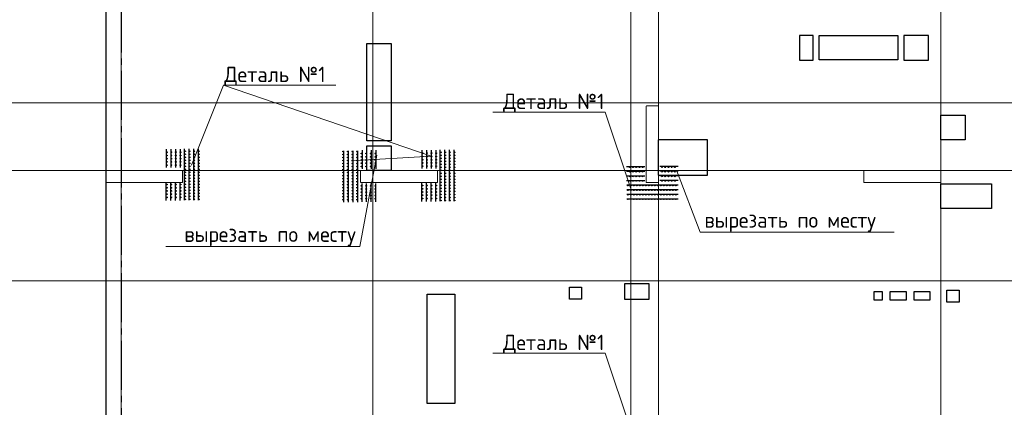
# Model space of a CAD drawing. Header units: millimetres. Extents: x -42044588 to 856694, y -806701 to 941911.
# Tile 729 of 1056: x 197656 to 213696, y -276925 to -270606. Entities that reach past the tile are written whole.
import ezdxf
from ezdxf import colors
from ezdxf.entities.mleader import LeaderData, LeaderLine
from ezdxf.math import Vec2, Vec3

# ---------------------------------------------------------------- set-up
doc = ezdxf.new("R2010")
doc.units = ezdxf.units.MM
for name, pattern in [('______5', [1100, 800, -100, 100, -100]), ('DASHED', [7, 5, -2, 0]), ('осевая', [50.8, 31.75, -6.35, 6.35, -6.35])]:
    doc.linetypes.add(name, pattern=pattern)
doc.layers.add('0 @ 100', color=7, linetype='Continuous')
doc.layers.add('Колонна_ бетон', color=7, linetype='Continuous', lineweight=50, true_color=0xb4b496)
for name, color, linetype, lineweight in [('Оси', 40, '______5', 18), ('осн.сетка', 4, 'Continuous', 60), ('Перекрытие ж_бетон', 1, 'Continuous', 30), ('подоснова', 151, 'Continuous', 5), ('размер', 1, 'Continuous', 25), ('РАЗМЕРЫ', 1, 'Continuous', 9)]:
    doc.layers.add(name, color=color, linetype=linetype, lineweight=lineweight)
doc.styles.add('GOST-2.304_Type-B', font='GOST_Common.ttf')
doc.styles.add('ГОСТ', font='GOST_Common.ttf')

# ---------------------------------------------------------------- blocks, each defined once
blk = doc.blocks.new('оси блок 2')
at = {"layer": 'Оси', "color": 16, "linetype": 'осевая', "lineweight": 0, "ltscale": 0.25, "transparency": 33554687}
for p, q in [((-85704.7, -322543), (-85704.7, -347930)), ((-81604.7, -322543), (-81604.7, -347914.1)), ((-72354.7, -322543), (-72354.7, -347914.1)), ((-77404.7, -323084.4), (-77404.7, -347462.5)), ((-76954.7, -323084.4), (-76954.7, -347468.4)), ((-89822.3, -332401.3), (-37238.5, -332401.3)), ((-89822.3, -333501.3), (-37238.5, -333501.3)), ((-89822.3, -335301.3), (-37238.5, -335301.3))]:
    blk.add_line(p, q, dxfattribs=at)
blk = doc.blocks.new('подложка стн 1-го этажа')
at = {"layer": 'Колонна_ бетон', "color": 252, "linetype": 'DASHED', "lineweight": 0, "ltscale": 0.5, "true_color": 0x939598, "transparency": 33554687}
for p, q in [((16794, 19962, -200), (16594, 19962, -200)), ((16594, 19962, -200), (16594, 19962, -200)), ((16594, 18712, -200), (16594, 19962, -200)), ((16794, 19962, -200), (16794, 19962, -200)), ((16794, 18712, -200), (16794, 19962, -200)), ((7794, 18712, -200), (7794, 18912, -200)), ((7794, 18912, -200), (7794, 18912, -200)), ((9044, 18912, -200), (7794, 18912, -200)), ((9044, 18912, -200), (9044, 18912, -200)), ((9044, 18712, -200), (9044, 18912, -200)), ((11944, 18912, -200), (11944, 18912, -200)), ((11944, 18712, -200), (11944, 18912, -200)), ((11944, 18912, -200), (13194, 18912, -200)), ((13194, 18912, -200), (13194, 18912, -200)), ((13194, 18912, -200), (13194, 18712, -200)), ((20144, 18912, -200), (20144, 18912, -200)), ((20144, 18712, -200), (20144, 18912, -200)), ((20144, 18912, -200), (21394, 18912, -200)), ((21394, 18912, -200), (21394, 18912, -200)), ((21394, 18912, -200), (21394, 18712, -200)), ((9044, 18712, -200), (7794, 18712, -200)), ((7794, 18712, -200), (7794, 18712, -200)), ((9044, 18712, -200), (9044, 18712, -200)), ((13194, 18712, -200), (11944, 18712, -200)), ((11944, 18712, -200), (11944, 18712, -200)), ((13194, 18712, -200), (13194, 18712, -200)), ((16594, 18712, -200), (16794, 18712, -200)), ((16594, 18712, -200), (16594, 18712, -200)), ((16794, 18712, -200), (16794, 18712, -200)), ((20144, 18712, -200), (21394, 18712, -200)), ((20144, 18712, -200), (20144, 18712, -200)), ((21394, 18712, -200), (21394, 18712, -200))]:
    blk.add_line(p, q, dxfattribs=at)
blk = doc.blocks.new('цукцкц')
at = {"layer": 'Перекрытие ж_бетон'}
for points in [[(-256616, -572829), (-256616, -573229), (-257016, -573229), (-257016, -572829)], [(-254816, -580099), (-254816, -579879), (-255216, -579879), (-255216, -580099)], [(-254816, -581979), (-254816, -581579), (-255216, -581579), (-255216, -581979)], [(-256116, -582579), (-256516, -582579), (-256516, -582179), (-256116, -582179)]]:
    blk.add_lwpolyline(points, close=True, dxfattribs=at)
at = {"layer": 'Перекрытие ж_бетон', "ltscale": 100}
for points in [[(-258916, -576330), (-259116, -576330), (-259116, -576130), (-258916, -576130)], [(-259164, -582479), (-259164, -582279), (-258964, -582279), (-258964, -582479)]]:
    blk.add_lwpolyline(points, close=True, dxfattribs=at)
blk = doc.blocks.new('отв +6900')
at = {"layer": 'Перекрытие ж_бетон'}
for points in [[(-254491, -173619), (-254491, -173219), (-253211, -173219), (-253211, -173619)], [(-261461, -174939), (-261861, -174939), (-261861, -173349), (-261461, -173349)], [(-256311, -175499), (-256311, -174919), (-257111, -174919), (-257111, -175499)], [(-257261, -177520), (-257261, -177270), (-257661, -177270), (-257661, -177520)], [(-260424, -179219), (-260874, -179219), (-260874, -177439), (-260424, -177439)], [(-253461, -177397), (-253601, -177397), (-253601, -177527), (-253461, -177527)], [(-253071, -177397), (-253341, -177397), (-253341, -177527), (-253071, -177527)], [(-252681, -177397), (-252951, -177397), (-252951, -177527), (-252681, -177527)]]:
    blk.add_lwpolyline(points, close=True, dxfattribs=at)
at = {"layer": 'Перекрытие ж_бетон', "elevation": 4500}
blk.add_lwpolyline([(-252511, -176039), (-252511, -175639), (-251681, -175639), (-251681, -176039)], close=True, dxfattribs=at)
at = {"color": 1, "rotation": 90}
blk.add_blockref('цукцкц', (-834690, 81595), dxfattribs=at)
blk = doc.blocks.new('деталь 1')
at = {"layer": 'осн.сетка', "color": 3, "lineweight": 25, "ltscale": 100}
for points in [[(263119, 23421), (263119, 20072)], [(263419, 23421), (263419, 20072)], [(263719, 23421), (263719, 20072)], [(264019, 23421), (264019, 20072)], [(264319, 23444), (264319, 22244)], [(264619, 23444), (264619, 22244)], [(264919, 23444), (264919, 22244)], [(265219, 23444), (265219, 22244)], [(264319, 20081), (264319, 21281)], [(264619, 20081), (264619, 21281)], [(264919, 20081), (264919, 21281)], [(265219, 20081), (265219, 21281)]]:
    blk.add_lwpolyline(points, dxfattribs=at)
at = {"layer": 'размер', "lineweight": 25, "ltscale": 2}
for centre, radius in [((263087, 23363), 25.2), ((263087, 23167), 25.2), ((263387, 23363), 25.2), ((263387, 23167), 25.2), ((263687, 23363), 25.2), ((263687, 23167), 25.2), ((263987, 23363), 25.2), ((263987, 23167), 25.2), ((264285, 23234), 27), ((264585, 23234), 27), ((264885, 23234), 27), ((265185, 23234), 27), ((263087, 22971), 25.2), ((263087, 22775), 25.2), ((263087, 22579), 25.2), ((263387, 22971), 25.2), ((263387, 22775), 25.2), ((263387, 22579), 25.2), ((263687, 22971), 25.2), ((263687, 22775), 25.2), ((263687, 22579), 25.2), ((263987, 22971), 25.2), ((263987, 22775), 25.2), ((263987, 22579), 25.2), ((264285, 23024), 27), ((264285, 22814), 27), ((264285, 22604), 27), ((264585, 23024), 27), ((264585, 22814), 27), ((264585, 22604), 27), ((264885, 23024), 27), ((264885, 22814), 27), ((264885, 22604), 27), ((265185, 23024), 27), ((265185, 22814), 27), ((265185, 22604), 27), ((263087, 22383), 25.2), ((263087, 22187), 25.2), ((263087, 21991), 25.2), ((263087, 21795), 25.2), ((263387, 22383), 25.2), ((263387, 22187), 25.2), ((263387, 21991), 25.2), ((263387, 21795), 25.2), ((263687, 22383), 25.2), ((263687, 22187), 25.2), ((263687, 21991), 25.2), ((263687, 21795), 25.2), ((263987, 22383), 25.2), ((263987, 22187), 25.2), ((263987, 21991), 25.2), ((263987, 21795), 25.2), ((264285, 22394), 27), ((264585, 22394), 27), ((264885, 22394), 27), ((265185, 22394), 27), ((263087, 21599), 25.2), ((263087, 21403), 25.2), ((263087, 21207), 25.2), ((263387, 21599), 25.2), ((263387, 21403), 25.2), ((263387, 21207), 25.2), ((263687, 21599), 25.2), ((263687, 21403), 25.2), ((263687, 21207), 25.2), ((263987, 21599), 25.2), ((263987, 21403), 25.2), ((263987, 21207), 25.2), ((263087, 21011), 25.2), ((263087, 20815), 25.2), ((263087, 20619), 25.2), ((263387, 21011), 25.2), ((263387, 20815), 25.2), ((263387, 20619), 25.2), ((263687, 21011), 25.2), ((263687, 20815), 25.2), ((263687, 20619), 25.2), ((263987, 21011), 25.2), ((263987, 20815), 25.2), ((263987, 20619), 25.2), ((264285, 21131), 27), ((264285, 20921), 27), ((264285, 20711), 27), ((264585, 21131), 27), ((264585, 20921), 27), ((264585, 20711), 27), ((264885, 21131), 27), ((264885, 20921), 27), ((264885, 20711), 27), ((265185, 21131), 27), ((265185, 20921), 27), ((265185, 20711), 27), ((263087, 20423), 25.2), ((263087, 20227), 25.2), ((263387, 20423), 25.2), ((263387, 20227), 25.2), ((263687, 20423), 25.2), ((263687, 20227), 25.2), ((263987, 20423), 25.2), ((263987, 20227), 25.2), ((264285, 20501), 27), ((264285, 20291), 27), ((264585, 20501), 27), ((264585, 20291), 27), ((264885, 20501), 27), ((264885, 20291), 27), ((265185, 20501), 27), ((265185, 20291), 27)]:
    blk.add_circle(centre, radius, dxfattribs=at)
blk = doc.blocks.new('_None')

msp = doc.modelspace()

# ---------------------------------------------------------------- linework, layer by layer
at = {"layer": 'Оси', "color": 16, "linetype": '______5', "lineweight": 25, "transparency": 33554687}
msp.add_line((199309.945, -263739.37), (199309.945, -287729.37), dxfattribs=at)
at = {"layer": 'Перекрытие ж_бетон'}
msp.add_lwpolyline([(216169.945, -265612.648), (213069.945, -265612.648), (213069.945, -265612.648), (209719.945, -265612.648), (209719.945, -265612.648), (199059.945, -265612.648), (199059.946, -282512.648)], dxfattribs=at)

# ---------------------------------------------------------------- block references
for name, p in [('подложка стн 1-го этажа', (191266.023, -291974.443, 560)), ('отв +6900', (465170.852, -97643.55, 200))]:
    msp.add_blockref(name, p)
at = {"layer": 'РАЗМЕРЫ'}
msp.add_blockref('оси блок 2', (285014.663, 60438.674), dxfattribs=at)
at = {"layer": 'РАЗМЕРЫ', "color": 1, "xscale": 0.25, "yscale": 0.25, "zscale": 0.25}
for p, rotation in [((266348.051, -267694.247), 180), ((270512.598, -267711.113), 180), ((213402.934, -339305.289), 89.99999999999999)]:
    msp.add_blockref('деталь 1', p, dxfattribs=dict(at, rotation=rotation))
msp.add_blockref('деталь 1', (137153.501, -278596.541), dxfattribs=at)

# ---------------------------------------------------------------- texts
at = {"layer": '0 @ 100', "char_height": 300, "width": 18500, "attachment_point": 1, "style": 'ГОСТ'}
for s, insert in [('\\pi-900,l900,t900;{\\C7;1.^IАрмирование монолитной плиты  состоит из основного армирования ∅10 А500С с шагом  200х200мм  в нижней зоне, основного армирования ∅10 А500С с шагом  200х200мм  в  верхней зоне и дополнительного армирования, указанного на схемах армирования.\\P2.^IАрмирование плиты предусмотрено отдельными  стержнями заводской длины по осям Х и Y. При недостатке заводской длины стержней для армирования плиты, стыки стержней осуществлять внахлестку без  сварки. Стыки арматуры внахлестку должны располагаться вразбежку (через шаг). См. деталь стыковки арматуры.\\P3.^IВерхнюю и нижнюю арматуру вязать вязальной проволокой через пересечение.  Стержни основной и дополнительной арматуры укладывать в соответствии с сечениями .\\P4.^IПо периметру плиты и у отверстий  у концов основной арматуры устанавливать П-образные элементы Ск1.\\P5.^IПозиции со знаком "*" укладываются с шагом 100 мм\\P6.^IДля фиксации в проектном положении стержней верхней сетки устанавливать фиксаторы Ф1 с шагом 600х600мм.\\P7.^IДиаметр оправки стержня при d<20мм - 5d, при d≥20мм - 8d\\P8.^IКаркасы поперечного армирования устанавливаются до начала устройство верхней сетки армирования.\\P9.^IОбрамления отверстий см. лист 8. В местах расположения отверстий осуществить прерывания основной и дополнительной сеток арматуры. Отверстия обрамляются двумя стержнями арматуры, расход стали на обрамление учтен на листе 25.\\P10.^IПроемы размерами до 300х300 допускается выполнять по месту методом алмазного бурения.\\P11.^IСечения 3-3;4-4;5-5 см. лист 8.}', (-39552.237, -237043.75)), ('\\pi-900,l900,t900;{\\C7;1.^IАрмирование монолитной плиты  состоит из основного армирования ∅10 А500С с шагом  200х200мм  в нижней зоне, основного армирования ∅10 А500С с шагом  200х200мм  в  верхней зоне и дополнительного армирования, указанного на схемах армирования.\\P2.^IАрмирование плиты предусмотрено отдельными  стержнями заводской длины по осям Х и Y. При недостатке заводской длины стержней для армирования плиты, стыки стержней осуществлять внахлестку без  сварки. Стыки арматуры внахлестку должны располагаться вразбежку (через шаг). См. деталь стыковки арматуры.\\P3.^IВерхнюю и нижнюю арматуру вязать вязальной проволокой через пересечение.  Стержни основной и дополнительной арматуры укладывать в соответствии с сечениями .\\P4.^IПо периметру плиты и у отверстий  у концов основной арматуры устанавливать П-образные элементы Ск1.\\P5.^IПозиции со знаком "*" укладываются с шагом 100 мм\\P6.^IДля фиксации в проектном положении стержней верхней сетки устанавливать фиксаторы Ф1 с шагом 600х600мм.\\P7.^IДиаметр оправки стержня при d<20мм - 5d, при d≥20мм - 8d\\P8.^IКаркасы поперечного армирования устанавливаются до начала устройство верхней сетки армирования.\\P9.^IОбрамления отверстий см. лист 8. В местах расположения отверстий осуществить прерывания основной и дополнительной сеток арматуры. Отверстия обрамляются двумя стержнями арматуры, расход стали на обрамление учтен на листе 25.\\P10.^IПроемы размерами до 300х300 допускается выполнять по месту методом алмазного бурения.}', (164490.226, -237072.641)), ('\\pi-900,l900,t900;{\\C7;1.^IАрмирование монолитной плиты  состоит из основного армирования ∅10 А500С с шагом  200х200мм  в нижней зоне, основного армирования ∅10 А500С с шагом  200х200мм  в  верхней зоне и дополнительного армирования, указанного на схемах армирования.\\P2.^IАрмирование плиты предусмотрено отдельными  стержнями заводской длины по осям Х и Y. При недостатке заводской длины стержней для армирования плиты, стыки стержней осуществлять внахлестку без  сварки. Стыки арматуры внахлестку должны располагаться вразбежку (через шаг). См. деталь стыковки арматуры.\\P3.^IВерхнюю и нижнюю арматуру вязать вязальной проволокой через пересечение.  Стержни основной и дополнительной арматуры укладывать в соответствии с сечениями .\\P4.^IПо периметру плиты и у отверстий  у концов основной арматуры устанавливать П-образные элементы Ск1.\\P5.^IПозиции со знаком "*" укладываются с шагом 100 мм\\P6.^IДля фиксации в проектном положении стержней верхней сетки устанавливать фиксаторы Ф1 с шагом 600х600мм.\\P7.^IДиаметр оправки стержня при d<20мм - 5d, при d≥20мм - 8d\\P8.^IКаркасы поперечного армирования устанавливаются до начала устройство верхней сетки армирования.\\P9.^IОбрамления отверстий см. лист 8. В местах расположения отверстий осуществить прерывания основной и дополнительной сеток арматуры. Отверстия обрамляются двумя стержнями арматуры, расход стали на обрамление учтен на листе 25.\\P10.^IПроемы размерами до 300х300 допускается выполнять по месту методом алмазного бурения.}', (67549.049, -238408.446))]:
    msp.add_mtext(s, dxfattribs=dict(at, insert=insert))

# ---------------------------------------------------------------- leaders
at = {"layer": 'подоснова', "color": 5, "ltscale": 0.3}
ml = msp.add_multileader_mtext('Standard', dxfattribs=at)
ml.set_content('Деталь №1', color=5, style='GOST-2.304_Type-B')
ml.set_leader_properties(color=256, linetype='ByLayer', lineweight=15)
ml.set_arrow_properties(name='NONE')
ml.build(insert=Vec2(0, 0))
ml.multileader.update_dxf_attribs({"text_left_attachment_type": 6, "text_right_attachment_type": 6, "dogleg_length": 0.1, "arrow_head_size": 18})
ctx = ml.context
ctx.base_point, ctx.char_height, ctx.arrow_head_size, ctx.landing_gap_size, ctx.plane_origin = Vec3(200976.558, -271672.971), 250, 18, 20, Vec3(198083.325, -260883.587)
ctx.left_attachment, ctx.right_attachment, ctx.text_align_type = 6, 6, 1
notes = []
notes.append((ctx, [(0, (1, 1, 0), (200976.458, -271672.971), (1, 0), 0.1, [(2, [(203063.439, -272908.735), (204358.489, -272832.09)], 0, []), (0, [(200455.692, -272977.559)], 0, [])])]))
ctx.mtext.insert, ctx.mtext.alignment, ctx.mtext.flow_direction = Vec3(201814.361, -271372.971), 2, 5
ml = msp.add_multileader_mtext('Standard', dxfattribs=at)
ml.set_content('Деталь №1', color=5, style='GOST-2.304_Type-B')
ml.set_leader_properties(color=256, linetype='ByLayer', lineweight=15)
ml.set_arrow_properties(name='NONE')
ml.build(insert=Vec2(0, 0))
ml.multileader.update_dxf_attribs({"text_left_attachment_type": 6, "text_right_attachment_type": 6, "dogleg_length": 0.1, "arrow_head_size": 18})
ctx = ml.context
ctx.base_point, ctx.char_height, ctx.arrow_head_size, ctx.landing_gap_size, ctx.plane_origin = Vec3(205518.478, -272112.648), 250, 18, 20, Vec3(202625.244, -261323.264)
ctx.left_attachment, ctx.right_attachment, ctx.text_align_type = 6, 6, 1
notes.append((ctx, [(1, (1, 1, 0), (207194.184, -272112.648), (-1, 0), 0.1, [(1, [(207605.359, -273348.411)], 0, [])])]))
ctx.mtext.insert, ctx.mtext.alignment, ctx.mtext.flow_direction = Vec3(206356.281, -271812.648), 2, 5
ml = msp.add_multileader_mtext('Standard', dxfattribs=at)
ml.set_content('вырезать по месту', color=5, style='GOST-2.304_Type-B')
ml.set_leader_properties(color=256, linetype='ByLayer', lineweight=15)
ml.set_arrow_properties(name='NONE')
ml.build(insert=Vec2(0, 0))
ml.multileader.update_dxf_attribs({"text_left_attachment_type": 6, "text_right_attachment_type": 6, "dogleg_length": 0.1, "arrow_head_size": 18})
ctx = ml.context
ctx.base_point, ctx.char_height, ctx.arrow_head_size, ctx.landing_gap_size, ctx.plane_origin = Vec3(200272.155, -274303.795), 250, 18, 20, Vec3(198773.587, -259934.34)
ctx.left_attachment, ctx.right_attachment, ctx.text_align_type = 6, 6, 1
notes.append((ctx, [(1, (1, 1, 0), (203195.967, -274303.795), (-1, 0), 0.1, [(1, [(203475.709, -272816.847)], 0, [])])]))
ctx.mtext.insert, ctx.mtext.alignment, ctx.mtext.flow_direction = Vec3(201734.011, -273978.795), 2, 5
ml = msp.add_multileader_mtext('Standard', dxfattribs=at)
ml.set_content('вырезать по месту', color=5, style='GOST-2.304_Type-B')
ml.set_leader_properties(color=256, linetype='ByLayer', lineweight=15)
ml.set_arrow_properties(name='NONE')
ml.build(insert=Vec2(0, 0))
ml.multileader.update_dxf_attribs({"text_left_attachment_type": 6, "text_right_attachment_type": 6, "dogleg_length": 0.1, "arrow_head_size": 18})
ctx = ml.context
ctx.base_point, ctx.char_height, ctx.arrow_head_size, ctx.landing_gap_size, ctx.plane_origin = Vec3(208744.093, -274071.879), 250, 18, 20, Vec3(207098.966, -263282.495)
ctx.left_attachment, ctx.right_attachment, ctx.text_align_type = 6, 6, 1
notes.append((ctx, [(0, (1, 1, 0), (208743.993, -274071.879), (1, 0), 0.1, [(1, [(208357.704, -273060.58)], 0, [])])]))
ctx.mtext.insert, ctx.mtext.alignment, ctx.mtext.flow_direction = Vec3(210205.949, -273746.879), 2, 5
ml = msp.add_multileader_mtext('Standard', dxfattribs=at)
ml.set_content('Деталь №1', color=5, style='GOST-2.304_Type-B')
ml.set_leader_properties(color=256, linetype='ByLayer', lineweight=15)
ml.set_arrow_properties(name='NONE')
ml.build(insert=Vec2(0, 0))
ml.multileader.update_dxf_attribs({"text_left_attachment_type": 6, "text_right_attachment_type": 6, "dogleg_length": 0.1, "arrow_head_size": 18})
ctx = ml.context
ctx.base_point, ctx.char_height, ctx.arrow_head_size, ctx.landing_gap_size, ctx.plane_origin = Vec3(205518.478, -276042.15), 250, 18, 20, Vec3(202625.244, -265252.765)
ctx.left_attachment, ctx.right_attachment, ctx.text_align_type = 6, 6, 1
notes.append((ctx, [(1, (1, 1, 0), (207194.184, -276042.15), (-1, 0), 0.1, [(1, [(207605.359, -277277.913)], 0, [])])]))
ctx.mtext.insert, ctx.mtext.alignment, ctx.mtext.flow_direction = Vec3(206356.281, -275742.15), 2, 5
for ctx, leaders in notes:
    for number, flags, end, landing, length, lines in leaders:
        leader = LeaderData()
        leader.index, (leader.has_last_leader_line, leader.has_dogleg_vector, leader.attachment_direction) = number, flags
        leader.last_leader_point, leader.dogleg_vector, leader.dogleg_length = Vec3(end), Vec3(landing), length
        for number, points, colour, breaks in lines:
            line = LeaderLine()
            line.index, line.vertices, line.color, line.breaks = number, Vec3.list(points), colors.encode_raw_color(colour), breaks
            leader.lines.append(line)
        ctx.leaders.append(leader)

doc.saveas('drawing.dxf')
